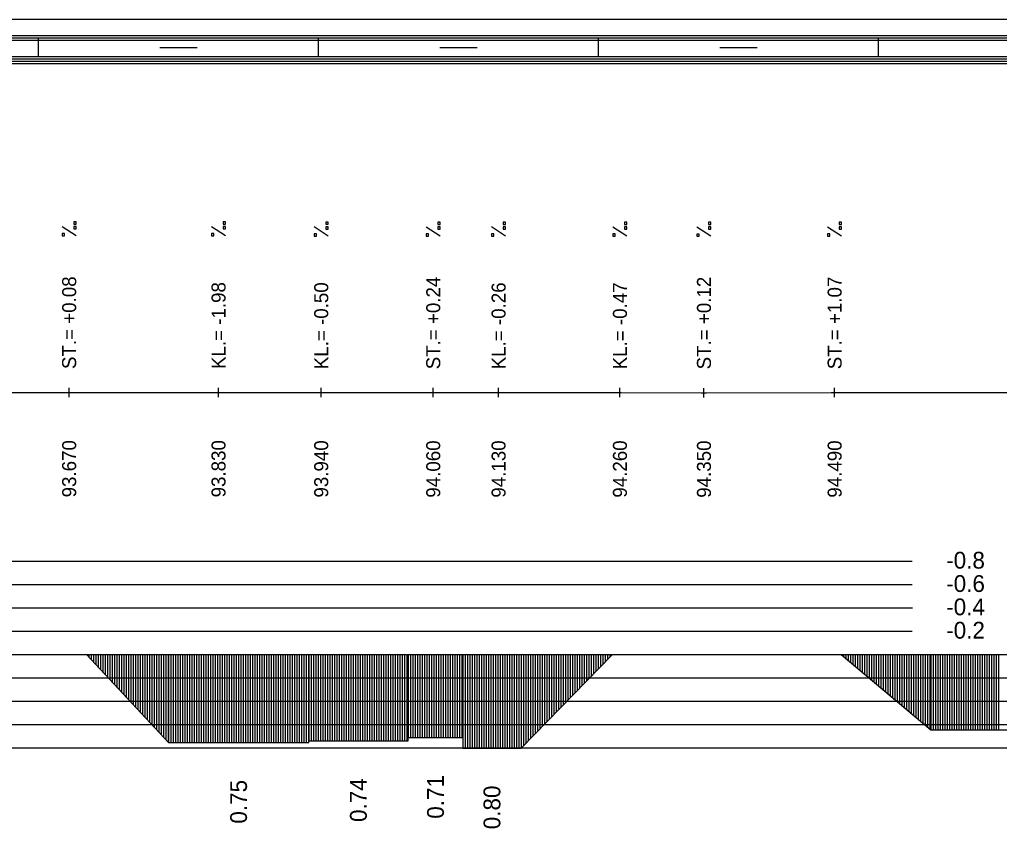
# Model space of a CAD drawing. Extents: x 2 to 10148, y 0 to 380.
# Drawn here: x 9663 to 9767.9, y 293.4 to 380 of the extents above; entities that cross this region are included whole.
import ezdxf

# ---------------------------------------------------------------- set-up
doc = ezdxf.new("R2010")
doc.units = 0
for name, color, linetype in [('NIVELETA_CARA', 7, 'Continuous'), ('NIVELETA_TEXT', 7, 'Continuous'), ('RAM', 7, 'Continuous'), ('ZRYCHL_CARA_C', 7, 'Continuous'), ('ZRYCHL_RASTR', 7, 'Continuous'), ('ZRYCHL_TEXT', 7, 'Continuous')]:
    doc.layers.add(name, color=color, linetype=linetype)

msp = doc.modelspace()

# ---------------------------------------------------------------- linework, layer by layer
at = {"layer": 'NIVELETA_CARA'}
for p, q in [((9654.4, 340.07), (9667.96, 340.07)), ((9667.96, 340.07), (9668.29, 340.07)), ((9668.29, 339.57), (9668.29, 340.57)), ((9668.29, 340.07), (9668.62, 340.07)), ((9668.62, 340.07), (9683.26, 340.07)), ((9683.26, 340.07), (9684.29, 340.07)), ((9684.29, 339.57), (9684.29, 340.57)), ((9684.29, 340.07), (9685.32, 340.07)), ((9685.32, 340.07), (9694.92, 340.05)), ((9695.29, 339.55), (9695.29, 340.55)), ((9707.29, 339.54), (9707.29, 340.54)), ((9714.29, 339.54), (9714.29, 340.54)), ((9727.29, 339.54), (9727.29, 340.54)), ((9736.29, 339.53), (9736.29, 340.53)), ((9750.29, 339.54), (9750.29, 340.54)), ((9694.92, 340.05), (9695.29, 340.05)), ((9695.29, 340.05), (9695.66, 340.05)), ((9695.66, 340.05), (9706.73, 340.04)), ((9706.73, 340.04), (9707.29, 340.04)), ((9707.29, 340.04), (9707.85, 340.04)), ((9707.85, 340.04), (9714.04, 340.04)), ((9714.04, 340.04), (9714.29, 340.04)), ((9714.29, 340.04), (9714.54, 340.04)), ((9714.54, 340.04), (9727.14, 340.04)), ((9727.14, 340.04), (9727.29, 340.04)), ((9727.29, 340.04), (9727.44, 340.04)), ((9727.44, 340.04), (9736, 340.03)), ((9736, 340.03), (9736.29, 340.03)), ((9736.29, 340.03), (9736.58, 340.03)), ((9736.58, 340.03), (9749.93, 340.04)), ((9749.93, 340.04), (9750.29, 340.04)), ((9750.29, 340.04), (9750.65, 340.04)), ((9750.65, 340.04), (9776.55, 340.06))]:
    msp.add_line(p, q, dxfattribs=at)
at = {"layer": 'NIVELETA_TEXT'}
for p, q in [((9669.04, 358.34), (9668.79, 358.34)), ((9668.79, 358.34), (9668.79, 358.09)), ((9668.79, 358.09), (9669.04, 358.09)), ((9668.79, 358.09), (9668.79, 358.09)), ((9669.04, 358.09), (9669.04, 358.34)), ((9685.04, 358.34), (9684.79, 358.34)), ((9684.79, 358.34), (9684.79, 358.09)), ((9684.79, 358.09), (9685.04, 358.09)), ((9684.79, 358.09), (9684.79, 358.09)), ((9685.04, 358.09), (9685.04, 358.34)), ((9696.04, 358.31), (9695.79, 358.31)), ((9695.79, 358.31), (9695.79, 358.07)), ((9695.79, 358.07), (9696.04, 358.07)), ((9695.79, 358.07), (9695.79, 358.07)), ((9696.04, 358.07), (9696.04, 358.31)), ((9708.04, 358.31), (9707.79, 358.31)), ((9707.79, 358.31), (9707.79, 358.07)), ((9707.79, 358.07), (9707.79, 358.06)), ((9707.79, 358.06), (9708.04, 358.06)), ((9708.04, 358.06), (9708.04, 358.31)), ((9715.04, 358.31), (9714.79, 358.31)), ((9714.79, 358.31), (9714.79, 358.07)), ((9714.79, 358.07), (9714.79, 358.06)), ((9714.79, 358.06), (9715.04, 358.06)), ((9715.04, 358.06), (9715.04, 358.31)), ((9728.04, 358.31), (9727.79, 358.31)), ((9727.79, 358.31), (9727.79, 358.06)), ((9727.79, 358.06), (9728.04, 358.06)), ((9727.79, 358.06), (9727.79, 358.06)), ((9728.04, 358.06), (9728.04, 358.31)), ((9737.04, 358.3), (9736.79, 358.3)), ((9736.79, 358.3), (9736.79, 358.06)), ((9736.79, 358.06), (9737.04, 358.06)), ((9736.79, 358.06), (9736.79, 358.06)), ((9737.04, 358.06), (9737.04, 358.3)), ((9751.04, 358.3), (9750.79, 358.3)), ((9750.79, 358.3), (9750.79, 358.06)), ((9750.79, 358.06), (9751.04, 358.06)), ((9750.79, 358.06), (9750.79, 358.06)), ((9751.04, 358.06), (9751.04, 358.3)), ((9669.04, 356.82), (9667.54, 357.81)), ((9667.79, 357.07), (9667.54, 357.07)), ((9667.54, 357.07), (9667.54, 356.82)), ((9667.79, 356.82), (9667.79, 357.07)), ((9669.04, 357.82), (9668.79, 357.82)), ((9668.79, 357.82), (9668.79, 357.58)), ((9668.79, 357.58), (9669.04, 357.58)), ((9668.79, 357.58), (9668.79, 357.58)), ((9669.04, 357.58), (9669.04, 357.82)), ((9685.04, 356.82), (9683.54, 357.81)), ((9683.79, 357.07), (9683.54, 357.07)), ((9683.54, 357.07), (9683.54, 356.83)), ((9683.79, 356.82), (9683.79, 357.07)), ((9685.04, 357.83), (9684.79, 357.83)), ((9684.79, 357.83), (9684.79, 357.58)), ((9684.79, 357.58), (9685.04, 357.58)), ((9684.79, 357.58), (9684.79, 357.58)), ((9685.04, 357.58), (9685.04, 357.83)), ((9696.04, 356.8), (9694.54, 357.79)), ((9694.79, 357.05), (9694.54, 357.05)), ((9694.54, 357.05), (9694.54, 356.8)), ((9694.79, 356.8), (9694.79, 357.05)), ((9696.04, 357.8), (9695.79, 357.8)), ((9695.79, 357.8), (9695.79, 357.56)), ((9695.79, 357.56), (9696.04, 357.56)), ((9695.79, 357.56), (9695.79, 357.56)), ((9696.04, 357.56), (9696.04, 357.8)), ((9708.04, 356.79), (9706.54, 357.78)), ((9706.79, 357.04), (9706.54, 357.04)), ((9706.54, 357.04), (9706.54, 356.8)), ((9706.79, 356.79), (9706.79, 357.04)), ((9708.04, 357.8), (9707.79, 357.8)), ((9707.79, 357.8), (9707.79, 357.55)), ((9707.79, 357.55), (9708.04, 357.55)), ((9707.79, 357.55), (9707.79, 357.55)), ((9708.04, 357.55), (9708.04, 357.8)), ((9715.04, 356.79), (9713.54, 357.79)), ((9713.79, 357.04), (9713.54, 357.04)), ((9713.54, 357.04), (9713.54, 356.8)), ((9713.79, 356.79), (9713.79, 357.04)), ((9715.04, 357.8), (9714.79, 357.8)), ((9714.79, 357.8), (9714.79, 357.56)), ((9714.79, 357.56), (9714.79, 357.55)), ((9714.79, 357.55), (9715.04, 357.55)), ((9715.04, 357.55), (9715.04, 357.8)), ((9728.04, 356.79), (9726.54, 357.78)), ((9726.79, 357.04), (9726.54, 357.04)), ((9726.54, 357.04), (9726.54, 356.8)), ((9726.79, 356.79), (9726.79, 357.04)), ((9728.04, 357.8), (9727.79, 357.8)), ((9727.79, 357.8), (9727.79, 357.55)), ((9727.79, 357.55), (9728.04, 357.55)), ((9727.79, 357.55), (9727.79, 357.55)), ((9728.04, 357.55), (9728.04, 357.8)), ((9737.04, 356.79), (9735.54, 357.78)), ((9735.79, 357.03), (9735.54, 357.03)), ((9735.54, 357.03), (9735.54, 356.79)), ((9735.79, 356.79), (9735.79, 357.03)), ((9737.04, 357.79), (9736.79, 357.79)), ((9736.79, 357.79), (9736.79, 357.55)), ((9736.79, 357.55), (9736.79, 357.54)), ((9736.79, 357.54), (9737.04, 357.54)), ((9737.04, 357.54), (9737.04, 357.79)), ((9751.04, 356.79), (9749.54, 357.78)), ((9749.79, 357.04), (9749.54, 357.04)), ((9749.54, 357.04), (9749.54, 356.79)), ((9749.79, 356.79), (9749.79, 357.04)), ((9751.04, 357.79), (9750.79, 357.79)), ((9750.79, 357.79), (9750.79, 357.55)), ((9750.79, 357.55), (9751.04, 357.55)), ((9750.79, 357.55), (9750.79, 357.55)), ((9751.04, 357.55), (9751.04, 357.79)), ((9667.54, 356.82), (9667.79, 356.82)), ((9667.54, 356.82), (9667.55, 356.82)), ((9683.54, 356.83), (9683.55, 356.82)), ((9683.54, 356.82), (9683.79, 356.82)), ((9694.54, 356.8), (9694.79, 356.8)), ((9694.54, 356.8), (9694.55, 356.8)), ((9706.54, 356.8), (9706.55, 356.79)), ((9706.54, 356.79), (9706.79, 356.79)), ((9713.54, 356.8), (9713.55, 356.79)), ((9713.54, 356.79), (9713.79, 356.79)), ((9726.54, 356.8), (9726.55, 356.79)), ((9726.54, 356.79), (9726.79, 356.79)), ((9735.54, 356.79), (9735.79, 356.79)), ((9735.54, 356.79), (9735.55, 356.79)), ((9749.54, 356.79), (9749.79, 356.79)), ((9749.54, 356.79), (9749.55, 356.79))]:
    msp.add_line(p, q, dxfattribs=at)
at = {"layer": 'RAM'}
for p, q in [((9867.82, 380), (9138.15, 380)), ((9867.82, 378.25), (9138.15, 378.25)), ((9867.82, 378), (9138.15, 378)), ((9665, 376), (9665, 378)), ((9695, 376), (9695, 378)), ((9725, 376), (9725, 378)), ((9755, 376), (9755, 378)), ((9867.82, 377.75), (9138.15, 377.75)), ((9678, 377), (9682, 377)), ((9708, 377), (9712, 377)), ((9738, 377), (9742, 377)), ((9867.82, 376), (9138.15, 376)), ((9867.82, 375.75), (9138.15, 375.75)), ((9867.82, 375.5), (9138.15, 375.5)), ((9867.82, 375.25), (9138.15, 375.25))]:
    msp.add_line(p, q, dxfattribs=at)
at = {"layer": 'ZRYCHL_CARA_C'}
for p, q in [((9138.15, 312), (9867.82, 312)), ((9670.14, 312), (9678.94, 302.57)), ((9670.39, 312), (9670.39, 311.73)), ((9670.64, 312), (9670.64, 311.46)), ((9670.89, 312), (9670.89, 311.2)), ((9671.14, 312), (9671.14, 310.93)), ((9671.39, 312), (9671.39, 310.66)), ((9671.64, 312), (9671.64, 310.39)), ((9671.89, 312), (9671.89, 310.13)), ((9672.14, 312), (9672.14, 309.86)), ((9672.39, 312), (9672.39, 309.59)), ((9672.64, 312), (9672.64, 309.32)), ((9672.89, 312), (9672.89, 309.05)), ((9673.14, 312), (9673.14, 308.79)), ((9673.39, 312), (9673.39, 308.52)), ((9673.64, 312), (9673.64, 308.25)), ((9673.89, 312), (9673.89, 307.98)), ((9674.14, 312), (9674.14, 307.72)), ((9674.39, 312), (9674.39, 307.45)), ((9674.64, 312), (9674.64, 307.18)), ((9674.89, 312), (9674.89, 306.91)), ((9675.14, 312), (9675.14, 306.64)), ((9675.39, 312), (9675.39, 306.38)), ((9675.64, 312), (9675.64, 306.11)), ((9675.89, 312), (9675.89, 305.84)), ((9676.14, 312), (9676.14, 305.57)), ((9676.39, 312), (9676.39, 305.31)), ((9676.64, 312), (9676.64, 305.04)), ((9676.89, 312), (9676.89, 304.77)), ((9677.14, 312), (9677.14, 304.5)), ((9677.39, 312), (9677.39, 304.23)), ((9677.64, 312), (9677.64, 303.97)), ((9677.89, 312), (9677.89, 303.7)), ((9678.14, 312), (9678.14, 303.43)), ((9678.39, 312), (9678.39, 303.16)), ((9678.64, 312), (9678.64, 302.9)), ((9678.89, 312), (9678.89, 302.63)), ((9678.94, 312), (9678.94, 302.57)), ((9679.19, 312), (9679.19, 302.57)), ((9679.44, 312), (9679.44, 302.57)), ((9679.69, 312), (9679.69, 302.57)), ((9679.94, 312), (9679.94, 302.57)), ((9680.19, 312), (9680.19, 302.57)), ((9680.44, 312), (9680.44, 302.57)), ((9680.69, 312), (9680.69, 302.57)), ((9680.94, 312), (9680.94, 302.57)), ((9681.19, 312), (9681.19, 302.57)), ((9681.44, 312), (9681.44, 302.57)), ((9681.69, 312), (9681.69, 302.57)), ((9681.94, 312), (9681.94, 302.57)), ((9682.19, 312), (9682.19, 302.57)), ((9682.44, 312), (9682.44, 302.57)), ((9682.69, 312), (9682.69, 302.57)), ((9682.94, 312), (9682.94, 302.57)), ((9683.19, 312), (9683.19, 302.57)), ((9683.44, 312), (9683.44, 302.57)), ((9683.69, 312), (9683.69, 302.57)), ((9683.94, 312), (9683.94, 302.57)), ((9684.19, 312), (9684.19, 302.57)), ((9684.44, 312), (9684.44, 302.57)), ((9684.69, 312), (9684.69, 302.57)), ((9684.94, 312), (9684.94, 302.57)), ((9685.19, 312), (9685.19, 302.57)), ((9685.44, 312), (9685.44, 302.57)), ((9685.69, 312), (9685.69, 302.57)), ((9685.94, 312), (9685.94, 302.57)), ((9686.19, 312), (9686.19, 302.57)), ((9686.44, 312), (9686.44, 302.57)), ((9686.69, 312), (9686.69, 302.57)), ((9686.94, 312), (9686.94, 302.57)), ((9687.19, 312), (9687.19, 302.57)), ((9687.44, 312), (9687.44, 302.57)), ((9687.69, 312), (9687.69, 302.57)), ((9687.94, 312), (9687.94, 302.57)), ((9688.19, 312), (9688.19, 302.57)), ((9688.44, 312), (9688.44, 302.57)), ((9688.69, 312), (9688.69, 302.57)), ((9688.94, 312), (9688.94, 302.57)), ((9689.19, 312), (9689.19, 302.57)), ((9689.44, 312), (9689.44, 302.57)), ((9689.69, 312), (9689.69, 302.57)), ((9689.94, 312), (9689.94, 302.57)), ((9690.19, 312), (9690.19, 302.57)), ((9690.44, 312), (9690.44, 302.57)), ((9690.69, 312), (9690.69, 302.57)), ((9690.94, 312), (9690.94, 302.57)), ((9691.19, 312), (9691.19, 302.57)), ((9691.44, 312), (9691.44, 302.57)), ((9691.69, 312), (9691.69, 302.57)), ((9691.94, 312), (9691.94, 302.57)), ((9692.19, 312), (9692.19, 302.57)), ((9692.44, 312), (9692.44, 302.57)), ((9692.69, 312), (9692.69, 302.57)), ((9692.94, 312), (9692.94, 302.57)), ((9693.19, 312), (9693.19, 302.57)), ((9693.44, 312), (9693.44, 302.57)), ((9693.69, 312), (9693.69, 302.57)), ((9693.94, 312), (9693.94, 302.57)), ((9693.95, 312), (9693.95, 302.75)), ((9694.2, 312), (9694.2, 302.75)), ((9694.45, 312), (9694.45, 302.75)), ((9694.7, 312), (9694.7, 302.75)), ((9694.95, 312), (9694.95, 302.75)), ((9695.2, 312), (9695.2, 302.75)), ((9695.45, 312), (9695.45, 302.75)), ((9695.7, 312), (9695.7, 302.75)), ((9695.95, 312), (9695.95, 302.75)), ((9696.2, 312), (9696.2, 302.75)), ((9696.45, 312), (9696.45, 302.75)), ((9696.7, 312), (9696.7, 302.75)), ((9696.95, 312), (9696.95, 302.75)), ((9697.2, 312), (9697.2, 302.75)), ((9697.45, 312), (9697.45, 302.75)), ((9697.7, 312), (9697.7, 302.75)), ((9697.95, 312), (9697.95, 302.75)), ((9698.2, 312), (9698.2, 302.75)), ((9698.45, 312), (9698.45, 302.75)), ((9698.7, 312), (9698.7, 302.75)), ((9698.95, 312), (9698.95, 302.75)), ((9699.2, 312), (9699.2, 302.75)), ((9699.45, 312), (9699.45, 302.75)), ((9699.7, 312), (9699.7, 302.75)), ((9699.95, 312), (9699.95, 302.75)), ((9700.2, 312), (9700.2, 302.75)), ((9700.45, 312), (9700.45, 302.75)), ((9700.7, 312), (9700.7, 302.75)), ((9700.95, 312), (9700.95, 302.75)), ((9701.2, 312), (9701.2, 302.75)), ((9701.45, 312), (9701.45, 302.75)), ((9701.7, 312), (9701.7, 302.75)), ((9701.95, 312), (9701.95, 302.75)), ((9702.2, 312), (9702.2, 302.75)), ((9702.45, 312), (9702.45, 302.75)), ((9702.7, 312), (9702.7, 302.75)), ((9702.95, 312), (9702.95, 302.75)), ((9703.2, 312), (9703.2, 302.75)), ((9703.45, 312), (9703.45, 302.75)), ((9703.7, 312), (9703.7, 302.75)), ((9703.95, 312), (9703.95, 302.75)), ((9704.2, 312), (9704.2, 302.75)), ((9704.45, 312), (9704.45, 302.75)), ((9704.59, 312), (9704.59, 303.1)), ((9704.84, 312), (9704.84, 303.1)), ((9705.09, 312), (9705.09, 303.1)), ((9705.34, 312), (9705.34, 303.1)), ((9705.59, 312), (9705.59, 303.1)), ((9705.84, 312), (9705.84, 303.1)), ((9706.09, 312), (9706.09, 303.1)), ((9706.34, 312), (9706.34, 303.1)), ((9706.59, 312), (9706.59, 303.1)), ((9706.84, 312), (9706.84, 303.1)), ((9707.09, 312), (9707.09, 303.1)), ((9707.34, 312), (9707.34, 303.1)), ((9707.59, 312), (9707.59, 303.1)), ((9707.84, 312), (9707.84, 303.1)), ((9708.09, 312), (9708.09, 303.1)), ((9708.34, 312), (9708.34, 303.1)), ((9708.59, 312), (9708.59, 303.1)), ((9708.84, 312), (9708.84, 303.1)), ((9709.09, 312), (9709.09, 303.1)), ((9709.34, 312), (9709.34, 303.1)), ((9709.59, 312), (9709.59, 303.1)), ((9709.84, 312), (9709.84, 303.1)), ((9710.09, 312), (9710.09, 303.1)), ((9710.34, 312), (9710.34, 303.1)), ((9710.46, 312), (9710.46, 301.97)), ((9710.71, 312), (9710.71, 301.97)), ((9710.96, 312), (9710.96, 301.97)), ((9711.21, 312), (9711.21, 301.97)), ((9711.46, 312), (9711.46, 301.97)), ((9711.71, 312), (9711.71, 301.97)), ((9711.96, 312), (9711.96, 301.97)), ((9712.21, 312), (9712.21, 301.97)), ((9712.46, 312), (9712.46, 301.97)), ((9712.71, 312), (9712.71, 301.97)), ((9712.96, 312), (9712.96, 301.97)), ((9713.21, 312), (9713.21, 301.97)), ((9713.46, 312), (9713.46, 301.97)), ((9713.71, 312), (9713.71, 301.97)), ((9713.96, 312), (9713.96, 301.97)), ((9714.21, 312), (9714.21, 301.97)), ((9714.46, 312), (9714.46, 301.97)), ((9714.71, 312), (9714.71, 301.97)), ((9714.96, 312), (9714.96, 301.97)), ((9715.21, 312), (9715.21, 301.97)), ((9715.46, 312), (9715.46, 301.97)), ((9715.71, 312), (9715.71, 301.97)), ((9715.96, 312), (9715.96, 301.97)), ((9716.21, 312), (9716.21, 301.97)), ((9716.46, 312), (9716.46, 301.97)), ((9716.7, 312), (9716.7, 301.97)), ((9716.7, 301.97), (9726.5, 312)), ((9716.95, 312), (9716.95, 302.23)), ((9717.2, 312), (9717.2, 302.48)), ((9717.45, 312), (9717.45, 302.74)), ((9717.7, 312), (9717.7, 302.99)), ((9717.95, 312), (9717.95, 303.25)), ((9718.2, 312), (9718.2, 303.5)), ((9718.45, 312), (9718.45, 303.76)), ((9718.7, 312), (9718.7, 304.02)), ((9718.95, 312), (9718.95, 304.27)), ((9719.2, 312), (9719.2, 304.53)), ((9719.45, 312), (9719.45, 304.78)), ((9719.7, 312), (9719.7, 305.04)), ((9719.95, 312), (9719.95, 305.3)), ((9720.2, 312), (9720.2, 305.55)), ((9720.45, 312), (9720.45, 305.81)), ((9720.7, 312), (9720.7, 306.06)), ((9720.95, 312), (9720.95, 306.32)), ((9721.2, 312), (9721.2, 306.58)), ((9721.45, 312), (9721.45, 306.83)), ((9721.7, 312), (9721.7, 307.09)), ((9721.95, 312), (9721.95, 307.34)), ((9722.2, 312), (9722.2, 307.6)), ((9722.45, 312), (9722.45, 307.85)), ((9722.7, 312), (9722.7, 308.11)), ((9722.95, 312), (9722.95, 308.37)), ((9723.2, 312), (9723.2, 308.62)), ((9723.45, 312), (9723.45, 308.88)), ((9723.7, 312), (9723.7, 309.13)), ((9723.95, 312), (9723.95, 309.39)), ((9724.2, 312), (9724.2, 309.65)), ((9724.45, 312), (9724.45, 309.9)), ((9724.7, 312), (9724.7, 310.16)), ((9724.95, 312), (9724.95, 310.41)), ((9725.2, 312), (9725.2, 310.67)), ((9725.45, 312), (9725.45, 310.93)), ((9725.7, 312), (9725.7, 311.18)), ((9725.95, 312), (9725.95, 311.44)), ((9726.2, 312), (9726.2, 311.69)), ((9726.45, 312), (9726.45, 311.95)), ((9750.98, 312), (9760.58, 303.94)), ((9751.23, 312), (9751.23, 311.79)), ((9751.48, 312), (9751.48, 311.58)), ((9751.73, 312), (9751.73, 311.37)), ((9751.98, 312), (9751.98, 311.16)), ((9752.23, 312), (9752.23, 310.95)), ((9752.48, 312), (9752.48, 310.74)), ((9752.73, 312), (9752.73, 310.53)), ((9752.98, 312), (9752.98, 310.32)), ((9753.23, 312), (9753.23, 310.11)), ((9753.48, 312), (9753.48, 309.9)), ((9753.73, 312), (9753.73, 309.69)), ((9753.98, 312), (9753.98, 309.48)), ((9754.23, 312), (9754.23, 309.27)), ((9754.48, 312), (9754.48, 309.06)), ((9754.73, 312), (9754.73, 308.85)), ((9754.98, 312), (9754.98, 308.64)), ((9755.23, 312), (9755.23, 308.43)), ((9755.48, 312), (9755.48, 308.22)), ((9755.73, 312), (9755.73, 308.01)), ((9755.98, 312), (9755.98, 307.8)), ((9756.23, 312), (9756.23, 307.59)), ((9756.48, 312), (9756.48, 307.38)), ((9756.73, 312), (9756.73, 307.18)), ((9756.98, 312), (9756.98, 306.97)), ((9757.23, 312), (9757.23, 306.76)), ((9757.48, 312), (9757.48, 306.55)), ((9757.73, 312), (9757.73, 306.34)), ((9757.98, 312), (9757.98, 306.13)), ((9758.23, 312), (9758.23, 305.92)), ((9758.48, 312), (9758.48, 305.71)), ((9758.73, 312), (9758.73, 305.5)), ((9758.98, 312), (9758.98, 305.29)), ((9759.23, 312), (9759.23, 305.08)), ((9759.48, 312), (9759.48, 304.87)), ((9759.73, 312), (9759.73, 304.66)), ((9759.98, 312), (9759.98, 304.45)), ((9760.23, 312), (9760.23, 304.24)), ((9760.48, 312), (9760.48, 304.03)), ((9760.58, 312), (9760.58, 303.94)), ((9760.83, 312), (9760.83, 303.94)), ((9761.08, 312), (9761.08, 303.94)), ((9761.33, 312), (9761.33, 303.94)), ((9761.58, 312), (9761.58, 303.94)), ((9761.83, 312), (9761.83, 303.94)), ((9762.08, 312), (9762.08, 303.94)), ((9762.33, 312), (9762.33, 303.94)), ((9762.58, 312), (9762.58, 303.94)), ((9762.83, 312), (9762.83, 303.94)), ((9763.08, 312), (9763.08, 303.94)), ((9763.33, 312), (9763.33, 303.94)), ((9763.58, 312), (9763.58, 303.94)), ((9763.83, 312), (9763.83, 303.94)), ((9764.08, 312), (9764.08, 303.94)), ((9764.33, 312), (9764.33, 303.94)), ((9764.58, 312), (9764.58, 303.94)), ((9764.83, 312), (9764.83, 303.94)), ((9765.08, 312), (9765.08, 303.94)), ((9765.33, 312), (9765.33, 303.94)), ((9765.58, 312), (9765.58, 303.94)), ((9765.83, 312), (9765.83, 303.94)), ((9766.08, 312), (9766.08, 303.94)), ((9766.33, 312), (9766.33, 303.94)), ((9766.58, 312), (9766.58, 303.94)), ((9766.83, 312), (9766.83, 303.94)), ((9767.08, 312), (9767.08, 303.94)), ((9767.33, 312), (9767.33, 303.94)), ((9767.58, 312), (9767.58, 303.94)), ((9767.83, 312), (9767.83, 303.94)), ((9760.58, 303.94), (9783.45, 303.94)), ((9678.94, 302.57), (9693.95, 302.57)), ((9693.95, 302.57), (9693.95, 302.75)), ((9693.95, 302.75), (9704.59, 302.75)), ((9704.59, 302.75), (9704.59, 303.1)), ((9704.59, 303.1), (9710.46, 303.1)), ((9710.46, 303.1), (9710.46, 301.97)), ((9710.46, 301.97), (9716.7, 301.97))]:
    msp.add_line(p, q, dxfattribs=at)
at = {"layer": 'ZRYCHL_RASTR'}
for p, q in [((9562, 322), (9758.61, 322)), ((9562, 319.5), (9758.61, 319.5)), ((9562, 317), (9758.63, 317)), ((9562, 314.5), (9758.59, 314.5)), ((9352, 309.5), (9968.33, 309.5)), ((9352, 307), (9968.39, 307)), ((9352, 304.5), (9968.38, 304.5)), ((9352, 302), (9968.24, 302))]:
    msp.add_line(p, q, dxfattribs=at)

# ---------------------------------------------------------------- texts
at = {"layer": 'NIVELETA_TEXT'}
for s, p in [('ST.= +0.08', (9669.04, 342.57)), ('KL.= -1.98', (9685.04, 342.57)), ('KL.= -0.50', (9696.04, 342.55)), ('ST.= +0.24', (9708.04, 342.54)), ('KL.= -0.26', (9715.04, 342.54)), ('KL.= -0.47', (9728.04, 342.54)), ('ST.= +0.12', (9737.04, 342.53)), ('ST.= +1.07', (9751.04, 342.54)), ('93.670', (9669.04, 328.82)), ('93.830', (9685.04, 328.82)), ('93.940', (9696.04, 328.8)), ('94.060', (9708.04, 328.79)), ('94.130', (9715.04, 328.79)), ('94.260', (9728.04, 328.79)), ('94.350', (9737.04, 328.78)), ('94.490', (9751.04, 328.79))]:
    msp.add_text(s, height=1.5, rotation=90, dxfattribs=at).set_placement(p)
at = {"layer": 'ZRYCHL_TEXT'}
for s, p in [('-0.8', (9762.24, 321.19)), ('-0.6', (9762.24, 318.69)), ('-0.4', (9762.24, 316.19)), ('-0.2', (9762.24, 313.69))]:
    msp.add_text(s, height=1.8, dxfattribs=at).set_placement(p)
for s, p in [('0.75', (9687.34, 293.87)), ('0.74', (9700.17, 294.05)), ('0.71', (9708.43, 294.4)), ('0.80', (9714.48, 293.27))]:
    msp.add_text(s, height=1.8, rotation=90, dxfattribs=at).set_placement(p)

doc.saveas('drawing.dxf')
